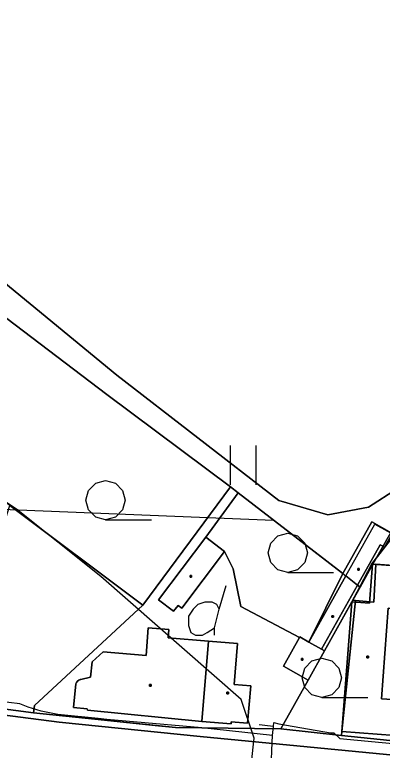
# Model space of a CAD drawing. Extents: x -645676 to -642474, y -1077513 to -1072613.
# Drawn here: x -644073.6 to -644003.5, y -1074610.9 to -1074470.4 of the extents above; entities that cross this region are included whole.
import ezdxf

# ---------------------------------------------------------------- set-up
doc = ezdxf.new("R2010")
doc.units = 0
for name, color, linetype in [('KN', 7, 'Continuous'), ('KULTURY_STAV', 7, 'Continuous'), ('KULTURY_ZNACKY', 7, 'Continuous'), ('Obvod_KP_', 7, 'Continuous'), ('OBVOD_PU', 7, 'Continuous'), ('PLYNOVOD', 7, 'Continuous'), ('VRSTEVNICE', 7, 'Continuous')]:
    doc.layers.add(name, color=color, linetype=linetype)

# ---------------------------------------------------------------- blocks, each defined once
blk = doc.blocks.new('3$0400')
blk.add_lwpolyline([(0, 0), (-0.38, 0.1), (-0.65, 0.38), (-0.75, 0.75), (-0.65, 1.12), (-0.38, 1.4), (0, 1.5), (0.38, 1.4), (0.65, 1.12), (0.75, 0.75), (0.65, 0.38), (0.38, 0.1), (0, 0), (1.75, 0)])
blk = doc.blocks.new('$431')
blk.add_line((0.63, 0.99), (0.9, 1.89))
blk.add_lwpolyline([(0.45, 0), (0.45, 0.27), (0.63, 0.99), (0.54, 1.17), (0.36, 1.26), (0.09, 1.26), (-0.18, 1.17), (-0.36, 0.99), (-0.54, 0.72), (-0.54, 0.36), (-0.45, 0.09), (-0.27, 0), (0, 0), (0.18, 0.09), (0.45, 0.27)])
blk = doc.blocks.new('3$0600')
for p, q in [((-0.5, 1.5), (-0.5, 0)), ((0.5, 0), (0.5, 1.5))]:
    blk.add_line(p, q)

msp = doc.modelspace()

# ---------------------------------------------------------------- linework, layer by layer
at = {"layer": 'KN'}
for points in [[(-644032.46, -1074560.59), (-644049.14, -1074583.18), (-644074.57, -1074564.14), (-644094.58, -1074549.17), (-644091.36, -1074541.88), (-644085.59, -1074528.25), (-644083.15, -1074522.39), (-644056.04, -1074542.98)], [(-644030.98, -1074561.72), (-644037.15, -1074570.21), (-644046.17, -1074582.18), (-644043.3, -1074584.34), (-644042.45, -1074583.23), (-644041.73, -1074583.77), (-644033.56, -1074572.92), (-644031.92, -1074576.27), (-644030.46, -1074583.43), (-644019.29, -1074589.38), (-644022.34, -1074594.84), (-644017.63, -1074597.48), (-644022.86, -1074606.82), (-644042.93, -1074606.54), (-644070.01, -1074603.74), (-644069.83, -1074602.34), (-644049.14, -1074583.18), (-644032.46, -1074560.59)], [(-644010.41, -1074577.59), (-644017.47, -1074590.23), (-644019.22, -1074589.26), (-644019.29, -1074589.38), (-644030.46, -1074583.43), (-644031.92, -1074576.27), (-644033.56, -1074572.92), (-644037.15, -1074570.21), (-644030.98, -1074561.72)], [(-643969.9, -1074581.23), (-643982.69, -1074578.14), (-643989.28, -1074576.55), (-643992.37, -1074576.32), (-644005.33, -1074575.34), (-644005.47, -1074575.32), (-644001.3, -1074569.94), (-644001, -1074569.87), (-643961.52, -1074562.44)], [(-644049.14, -1074583.18), (-644069.83, -1074602.34), (-644070.01, -1074603.74), (-644090.35, -1074601.05), (-644092.3, -1074599.77), (-644094.54, -1074598.3), (-644093.26, -1074593.47), (-644090.02, -1074594.36), (-644079.09, -1074597.73), (-644077.29, -1074591.9), (-644077.87, -1074591.72), (-644076.6, -1074587.62), (-644081.37, -1074586.14), (-644076.38, -1074569.99), (-644074.57, -1074564.14)], [(-644001.59, -1074569.55), (-644003.04, -1074572.13), (-644003.89, -1074571.65), (-644008.21, -1074579.36), (-644010.41, -1074577.59), (-644004.87, -1074567.72), (-644001.9, -1074569.38)], [(-644033.56, -1074572.92), (-644041.73, -1074583.77), (-644042.45, -1074583.23), (-644043.3, -1074584.34), (-644046.17, -1074582.18), (-644037.15, -1074570.21)], [(-644001, -1074569.87), (-644001.3, -1074569.94), (-644005.47, -1074575.32), (-644007.74, -1074579.7), (-644008.21, -1074579.36), (-644003.89, -1074571.65), (-644003.04, -1074572.13), (-644001.59, -1074569.55)], [(-643992.37, -1074576.32), (-643992.82, -1074582.3), (-643992.99, -1074584.49), (-644002.36, -1074583.78), (-644003.63, -1074601.04), (-644000.54, -1074601.27), (-644001.05, -1074608.05), (-644011.16, -1074607.29), (-644009.29, -1074582.56), (-644005.9, -1074582.82), (-644005.33, -1074575.34)], [(-644005.33, -1074575.34), (-644005.9, -1074582.82), (-644009.29, -1074582.56), (-644007.74, -1074579.7), (-644005.47, -1074575.32)], [(-644007.85, -1074576.5), (-644008.15, -1074576.5), (-644008.15, -1074576.2), (-644007.85, -1074576.2)], [(-644007.85, -1074576.5), (-644007.85, -1074576.2), (-644008.15, -1074576.2), (-644008.15, -1074576.5)], [(-644039.86, -1074577.82), (-644040.16, -1074577.82), (-644040.16, -1074577.52), (-644039.86, -1074577.52)], [(-644039.86, -1074577.82), (-644039.86, -1074577.52), (-644040.16, -1074577.52), (-644040.16, -1074577.82)], [(-644008.21, -1074579.36), (-644015.06, -1074591.59), (-644017.47, -1074590.23), (-644010.41, -1074577.59)], [(-643982.69, -1074578.14), (-643988.48, -1074610.4), (-644011.22, -1074608.04), (-644011.16, -1074607.29), (-644001.05, -1074608.05), (-644000.54, -1074601.27), (-644003.63, -1074601.04), (-644002.36, -1074583.78), (-643992.99, -1074584.49), (-643992.82, -1074582.3), (-643989.73, -1074582.53), (-643989.28, -1074576.55)], [(-644007.74, -1074579.7), (-644009.29, -1074582.56), (-644014.51, -1074591.9), (-644015.06, -1074591.59), (-644008.21, -1074579.36)], [(-644011.16, -1074607.29), (-644011.22, -1074608.04), (-644022.86, -1074606.82), (-644017.63, -1074597.48), (-644014.51, -1074591.9), (-644009.29, -1074582.56)], [(-644012.78, -1074585.49), (-644013.08, -1074585.49), (-644013.08, -1074585.19), (-644012.78, -1074585.19)], [(-644012.78, -1074585.49), (-644012.78, -1074585.19), (-644013.08, -1074585.19), (-644013.08, -1074585.49)], [(-644036.63, -1074590.03), (-644037.9, -1074605.39), (-644059.75, -1074603.24), (-644059.77, -1074602.97), (-644062.4, -1074602.7), (-644061.98, -1074598.21), (-644061.85, -1074597.93), (-644061.65, -1074597.69), (-644061.39, -1074597.5), (-644061.1, -1074597.39), (-644060.99, -1074597.37), (-644059.15, -1074596.91), (-644058.87, -1074594.03), (-644056.75, -1074592.12), (-644048.54, -1074592.79), (-644048.12, -1074587.51), (-644044.23, -1074587.82), (-644044.36, -1074589.41)], [(-644037.9, -1074605.39), (-644032.33, -1074605.85), (-644032.3, -1074605.45), (-644029.21, -1074605.71), (-644028.54, -1074598.58), (-644031.73, -1074598.32), (-644031.1, -1074590.48), (-644036.63, -1074590.03), (-644044.36, -1074589.41), (-644044.23, -1074587.82), (-644048.12, -1074587.51), (-644048.54, -1074592.79), (-644056.75, -1074592.12), (-644058.87, -1074594.03), (-644059.15, -1074596.91), (-644060.99, -1074597.37), (-644061.1, -1074597.39), (-644061.39, -1074597.5), (-644061.65, -1074597.69), (-644061.85, -1074597.93), (-644061.98, -1074598.21), (-644062.4, -1074602.7), (-644059.77, -1074602.97), (-644059.75, -1074603.24)], [(-644037.9, -1074605.39), (-644036.63, -1074590.03), (-644031.1, -1074590.48), (-644031.73, -1074598.32), (-644028.54, -1074598.58), (-644029.21, -1074605.71), (-644032.3, -1074605.45), (-644032.33, -1074605.85)], [(-644017.47, -1074590.23), (-644015.06, -1074591.59), (-644014.51, -1074591.9), (-644017.63, -1074597.48), (-644022.34, -1074594.84), (-644019.29, -1074589.38), (-644019.22, -1074589.26)], [(-644006.11, -1074593.24), (-644006.41, -1074593.24), (-644006.41, -1074592.94), (-644006.11, -1074592.94)], [(-644006.11, -1074593.24), (-644006.11, -1074592.94), (-644006.41, -1074592.94), (-644006.41, -1074593.24)], [(-644018.61, -1074593.69), (-644018.91, -1074593.69), (-644018.91, -1074593.39), (-644018.61, -1074593.39)], [(-644018.61, -1074593.69), (-644018.61, -1074593.39), (-644018.91, -1074593.39), (-644018.91, -1074593.69)], [(-644047.58, -1074598.62), (-644047.88, -1074598.62), (-644047.88, -1074598.32), (-644047.58, -1074598.32)], [(-644047.58, -1074598.62), (-644047.58, -1074598.32), (-644047.88, -1074598.32), (-644047.88, -1074598.62)], [(-644032.83, -1074600.11), (-644033.13, -1074600.11), (-644033.13, -1074599.81), (-644032.83, -1074599.81)], [(-644032.83, -1074600.11), (-644032.83, -1074599.81), (-644033.13, -1074599.81), (-644033.13, -1074600.11)]]:
    msp.add_lwpolyline(points, close=True, dxfattribs=at)
for points in [[(-643995.42, -1074612.43), (-644038.25, -1074608.27), (-644065.11, -1074605.5), (-644079.99, -1074603.63), (-644089.86, -1074602.03), (-644100.68, -1074600), (-644111.11, -1074597.73), (-644119.81, -1074595.37), (-644128.37, -1074592.5), (-644129.24, -1074591.91), (-644129.85, -1074591.07), (-644130.01, -1074590.35), (-644115.53, -1074596.3), (-644090.35, -1074601.05), (-644070.01, -1074603.74), (-644042.93, -1074606.54), (-644022.86, -1074606.82), (-644011.22, -1074608.04), (-643988.48, -1074610.4)], [(-644079.99, -1074603.63), (-644065.11, -1074605.5), (-644038.25, -1074608.27), (-643995.42, -1074612.43)]]:
    msp.add_lwpolyline(points, dxfattribs=at)
at = {"layer": 'KULTURY_STAV'}
for points in [[(-643789.19, -1074437.74), (-643825.46, -1074497.99), (-643857.05, -1074552.75), (-643881.82, -1074593.62), (-643881.86, -1074593.61), (-643937.87, -1074571.68), (-643938.02, -1074571.62), (-643991.28, -1074550.26), (-643993.56, -1074549.35), (-644000.58, -1074560.9), (-644006.08, -1074564.45), (-644013.86, -1074565.91), (-644023.19, -1074563.17), (-644054.15, -1074539.26), (-644078.99, -1074518.84), (-644081.77, -1074516.65), (-644081.24, -1074510.26), (-644085.96, -1074507.81), (-644114.23, -1074493.13), (-644106.39, -1074497.2), (-644113.28, -1074491.76), (-644126.83, -1074482.96), (-644165.01, -1074461.76)], [(-644002.11, -1074569.19), (-644005.45, -1074567.3), (-644010.98, -1074577.15), (-644030.98, -1074561.72), (-644032.46, -1074560.59), (-644056.04, -1074542.98), (-644083.15, -1074522.39), (-644082.03, -1074519.85), (-644081.77, -1074516.65)], [(-644081.77, -1074516.65), (-644078.99, -1074518.84), (-644054.15, -1074539.26), (-644023.19, -1074563.17), (-644013.86, -1074565.91), (-644006.08, -1074564.45), (-644000.58, -1074560.9)], [(-644083.15, -1074522.39), (-644056.04, -1074542.98), (-644032.46, -1074560.59), (-644049.14, -1074583.18), (-644069.83, -1074602.34), (-644070.01, -1074603.74), (-644090.35, -1074601.05), (-644092.3, -1074599.77), (-644094.54, -1074598.3), (-644093.26, -1074593.47), (-644090.02, -1074594.36), (-644079.09, -1074597.73), (-644077.29, -1074591.9), (-644077.87, -1074591.72), (-644076.6, -1074587.62), (-644081.37, -1074586.14), (-644076.38, -1074569.99), (-644074.57, -1074564.14), (-644094.58, -1074549.17), (-644091.36, -1074541.88), (-644085.59, -1074528.25), (-644083.15, -1074522.39)], [(-644032.46, -1074560.59), (-644030.98, -1074561.72), (-644037.15, -1074570.21), (-644033.56, -1074572.92), (-644031.92, -1074576.27), (-644030.46, -1074583.43), (-644019.29, -1074589.38), (-644019.22, -1074589.26), (-644017.47, -1074590.23), (-644010.98, -1074577.15), (-644005.45, -1074567.3), (-644002.11, -1074569.19), (-644001.86, -1074569.3), (-644005.24, -1074575.34), (-644007.7, -1074579.73), (-644009.1, -1074582.23), (-644014.51, -1074591.9), (-644017.63, -1074597.48), (-644022.86, -1074606.82), (-644042.93, -1074606.54), (-644070.01, -1074603.74), (-644069.83, -1074602.34), (-644049.14, -1074583.18), (-644032.46, -1074560.59)], [(-644030.98, -1074561.72), (-644010.98, -1074577.15), (-644017.47, -1074590.23), (-644019.22, -1074589.26), (-644019.29, -1074589.38), (-644030.46, -1074583.43), (-644031.92, -1074576.27), (-644033.56, -1074572.92), (-644037.15, -1074570.21), (-644030.98, -1074561.72)], [(-643961.52, -1074562.44), (-643938.34, -1074572.47), (-643945.25, -1074583.81), (-643962.54, -1074583.15), (-643969.9, -1074581.23), (-643982.69, -1074578.14), (-643989.28, -1074576.55), (-643992.37, -1074576.32), (-644004.7, -1074575.38), (-644005.09, -1074582.59), (-644008.57, -1074582.28), (-644009.1, -1074582.23), (-644007.7, -1074579.73), (-644005.24, -1074575.34), (-644001.86, -1074569.3), (-644001.24, -1074569.57), (-643961.52, -1074562.44)], [(-644004.7, -1074575.38), (-643992.37, -1074576.32), (-643989.28, -1074576.55), (-643982.69, -1074578.14), (-643988.48, -1074610.4), (-644011.22, -1074608.04), (-644011.16, -1074607.29), (-644008.57, -1074582.28), (-644005.09, -1074582.59), (-644004.7, -1074575.38)], [(-644009.1, -1074582.23), (-644008.57, -1074582.28), (-644011.16, -1074607.29), (-644011.22, -1074608.04), (-644022.86, -1074606.82), (-644017.63, -1074597.48), (-644014.51, -1074591.9), (-644009.1, -1074582.23)], [(-644090.35, -1074601.05), (-644070.01, -1074603.74), (-644060.73, -1074604.7), (-644046.83, -1074606.14), (-644042.93, -1074606.54), (-644022.86, -1074606.82), (-644011.22, -1074608.04), (-643988.48, -1074610.4)]]:
    msp.add_lwpolyline(points, dxfattribs=at)
at = {"layer": 'Obvod_KP_'}
msp.add_lwpolyline([(-644170.07, -1074467.93), (-644145.13, -1074484.54), (-644118.88, -1074501.21), (-644114.23, -1074493.13), (-644085.96, -1074507.81), (-644081.24, -1074510.26), (-644082.03, -1074519.85), (-644083.15, -1074522.39), (-644056.04, -1074542.98), (-644032.46, -1074560.59), (-644030.98, -1074561.72), (-644010.41, -1074577.59), (-644004.87, -1074567.72), (-644001.9, -1074569.38)], dxfattribs=at)
at = {"layer": 'OBVOD_PU'}
for points in [[(-644978.74, -1074528.27), (-644024.22, -1074566.94), (-644030.98, -1074561.72), (-644032.46, -1074560.59), (-644056.04, -1074542.98), (-644083.15, -1074522.39), (-644082.03, -1074519.85), (-644081.24, -1074510.26), (-644085.96, -1074507.81), (-644114.23, -1074493.13), (-644118.88, -1074501.21), (-644145.13, -1074484.54), (-644170.07, -1074467.93)], [(-644170.07, -1074467.93), (-644145.13, -1074484.54), (-644118.88, -1074501.21), (-644114.23, -1074493.13), (-644085.96, -1074507.81), (-644081.24, -1074510.26), (-644082.03, -1074519.85), (-644083.15, -1074522.39), (-644056.04, -1074542.98), (-644032.46, -1074560.59), (-644030.98, -1074561.72), (-644010.41, -1074577.59), (-644004.87, -1074567.72), (-644001.9, -1074569.38)]]:
    msp.add_lwpolyline(points, dxfattribs=at)
at = {"layer": 'PLYNOVOD'}
for p, q in [((-644072.67, -1074602.05), (-644077.54, -1074601.44)), ((-644071.05, -1074602.66), (-644072.67, -1074602.05)), ((-644068.6, -1074603.43), (-644071.05, -1074602.66)), ((-644065.4, -1074604.03), (-644068.6, -1074603.43)), ((-644057.72, -1074604.82), (-644065.4, -1074604.03)), ((-644056.03, -1074605), (-644057.72, -1074604.82)), ((-644037.91, -1074606.58), (-644056.03, -1074605)), ((-644024.23, -1074606.36), (-644024.15, -1074605.6)), ((-644024.15, -1074605.6), (-644023.22, -1074605.83)), ((-644023.22, -1074605.83), (-644013.34, -1074607.58)), ((-644024.41, -1074608.09), (-644037.91, -1074606.58)), ((-644026.41, -1074606.09), (-644026.99, -1074606.02)), ((-644025.39, -1074606.22), (-644026.41, -1074606.09)), ((-644024.23, -1074606.36), (-644025.39, -1074606.22)), ((-644024.41, -1074608.09), (-644024.23, -1074606.36)), ((-644024.47, -1074609.42), (-644024.41, -1074608.09)), ((-644013.34, -1074607.58), (-644012.71, -1074607.59)), ((-644012.71, -1074607.59), (-644012.71, -1074607.64)), ((-644012.71, -1074607.59), (-644011.56, -1074608.65)), ((-644012.71, -1074607.64), (-644012.71, -1074607.98)), ((-644012.71, -1074607.98), (-644012.71, -1074608.02)), ((-644011.56, -1074608.65), (-643996.41, -1074610.05)), ((-644025.03, -1074622.17), (-644024.47, -1074609.42))]:
    msp.add_line(p, q, dxfattribs=at)
at = {"layer": 'VRSTEVNICE'}
msp.add_lwpolyline([(-643996.49, -1074636.09), (-644005.75, -1074624.69), (-644009.31, -1074621.85), (-644018.28, -1074619.14), (-644028.94, -1074617.89), (-644027.91, -1074608.57), (-644030.39, -1074601.19), (-644057.16, -1074577.7), (-644073.25, -1074564.88), (-644115.13, -1074536.96), (-644160.13, -1074504.35), (-644165.26, -1074499.93), (-644172.09, -1074492.38), (-644182.06, -1074479.14), (-644188.62, -1074467.75)], dxfattribs=at)

# ---------------------------------------------------------------- block references
at = {"layer": 'KULTURY_ZNACKY', "xscale": 5, "yscale": 5}
for name, p in [('3$0600', (-644030.01, -1074560.2)), ('3$0400', (-644056.27, -1074566.9)), ('3$0400', (-644021.52, -1074576.94)), ('$431', (-644037.76, -1074588.88)), ('3$0400', (-644014.99, -1074600.81))]:
    msp.add_blockref(name, p, dxfattribs=at)

doc.saveas('drawing.dxf')
